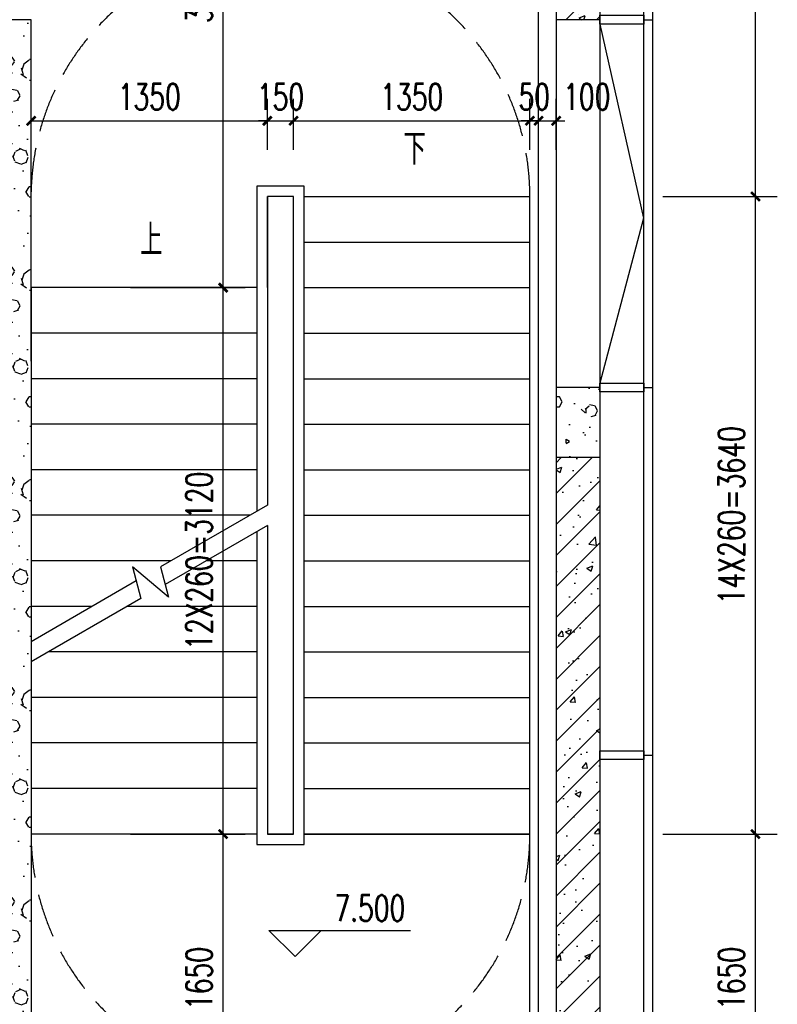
# Model space of a CAD drawing. Extents: x 797781 to 1255204, y 21234 to 1024248.
# Tile 1003 of 1056: x 1155665 to 1159994, y 665435 to 671058. Entities that reach past the tile are written whole.
import ezdxf

# ---------------------------------------------------------------- set-up
doc = ezdxf.new("R2010")
doc.units = 0
doc.header["$LTSCALE"] = 1000
doc.header["$MEASUREMENT"] = 0
doc.linetypes.add('230303生产综合楼-平面图_t8$0$DASH', pattern=[0.35, 0.25, -0.1])
doc.linetypes.add('230303生产综合楼-平面图_t8$0$DOTE', pattern=[2.42, 2, -0.2, 0.02, -0.2])
for name, color, linetype in [('230303生产综合楼-平面图_t8$0$3T_WOOD', 21, 'Continuous'), ('230303生产综合楼-平面图_t8$0$AXIS', 3, 'Continuous'), ('230303生产综合楼-平面图_t8$0$CURTWALL', 4, 'Continuous'), ('230303生产综合楼-平面图_t8$0$DIM_ELEV', 3, 'Continuous'), ('230303生产综合楼-平面图_t8$0$DIM_SYMB', 3, 'Continuous'), ('230303生产综合楼-平面图_t8$0$DOTE', 1, '230303生产综合楼-平面图_t8$0$DOTE'), ('230303生产综合楼-平面图_t8$0$PUB_DIM', 3, 'Continuous'), ('230303生产综合楼-平面图_t8$0$PUB_HATCH', 8, 'Continuous'), ('230303生产综合楼-平面图_t8$0$PUB_TEXT', 7, 'Continuous'), ('230303生产综合楼-平面图_t8$0$STAIR', 2, 'Continuous'), ('230303生产综合楼-平面图_t8$0$WALL', 40, 'Continuous'), ('230303生产综合楼-平面图_t8$0$轮廓', 2, 'Continuous')]:
    doc.layers.add(name, color=color, linetype=linetype)
doc.styles.add('230303生产综合楼-平面图_t8$0$_TCH_DIM', font='SIMPLEX', dxfattribs={"bigfont": 'GBCBIG'})
doc.styles.add('230303生产综合楼-平面图_T8$0$_TCH_DIM_T3', font='SIMPLEX', dxfattribs={"width": 0.705882, "bigfont": 'GBCBIG'})
doc.dimstyles.new('230303生产综合楼-平面图_T8$0$_TCH_ARCH&&50', dxfattribs={"dimtxt": 148.75, "dimasz": 50, "dimexe": 125, "dimexo": 150, "dimgap": 63.125, "dimtad": 1, "dimdec": 0, "dimzin": 0, "dimdsep": 46, "dimtxsty": '230303生产综合楼-平面图_T8$0$_TCH_DIM_T3', "dimblk": '230303生产综合楼-平面图_t8$0$_ArchTick', "dimcen": 0.09, "dimclrt": 7, "dimazin": 2, "dimtfac": 1, "dimtdec": 0, "dimtix": 1, "dimtmove": 2, "dimatfit": 3, "dimfxl": 1, "dimtolj": 1, "dimtzin": 0, "dimarcsym": 0})
pattern_1 = [(0, (177, -183), (300, 600), [0, -600]), (0, (-174, -264), (300, 600), [0, -600]), (0, (21, -270), (300, 600), [0, -600]), (0, (234, -93), (300, 600), [0, -600]), (0, (-15, -300), (300, 600), [0, -600]), (0, (294, 285), (300, 600), [0, -600]), (0, (111, 237), (300, 600), [0, -600]), (0, (207, 162), (300, 600), [0, -600]), (0, (-282, 150), (300, 600), [0, -600]), (0, (12, 123), (300, 600), [0, -600]), (0, (-102, -30), (300, 600), [0, -600]), (0, (-96, -255), (300, 600), [0, -600]), (0, (129, -279), (300, 600), [0, -600]), (0, (294, -15), (300, 600), [0, -600]), (0, (-267, -108), (300, 600), [0, -600]), (0, (-216, -6), (300, 600), [0, -600]), (0, (18, -48), (300, 600), [0, -600]), (0, (-66, -135), (300, 600), [0, -600]), (0, (-114, 63), (300, 600), [0, -600]), (0, (-39, 288), (300, 600), [0, -600]), (0, (-243, -234), (300, 600), [0, -600]), (0, (87, 165), (300, 600), [0, -600]), (0, (-192, 174), (300, 600), [0, -600]), (0, (-240, 252), (300, 600), [0, -600]), (130.601294, (257.143, 97.143), (-1499.9999834, 1800.0000079), [26.34155, -11037.111]), (18.434949, (214.29, 108.57), (1499.9999945, 599.9999956), [27.10524, -3767.6279]), (90, (214.3, 82.86), (300, 600), [25.71428, -1174.28565]), (161.565051, (240, 74.29), (-1500.0000076, 599.999955), [27.10524, -3767.6279]), (53.130102, (240, 74.29), (300.000001, 600), [28.57143, -2971.4285]), (135, (262.86, -231.43), (-300.000036, 599.99996), [24.24366, -1672.8126]), (45, (228.57, -231.43), (299.999998, 599.999998), [24.24366, -1672.8126]), (135, (245.71, -248.57), (-300.000036, 599.99996), [24.24366, -1672.8126]), (45, (245.71, -248.57), (299.999998, 599.999998), [24.24366, -1672.8126]), (116.56505, (-25.7, 171.43), (-5e-05, 1199.99997), [31.94383, -638.8765]), (180, (-40, 200), (-300, 600), [34.28572, -565.71425]), (63.43495, (-88.57, 171.43), (3e-06, 1200), [31.94383, -638.8765]), (116.56505, (-74.3, 142.86), (-5e-05, 1199.99997), [31.94383, -638.8765]), (0, (-74.3, 142.86), (300, 600), [34.28572, -565.71425]), (63.43495, (-40, 142.86), (3e-06, 1200), [31.94383, -638.8765]), (107.102728, (200, -31.429), (-899.9999656, 3000.00000484), [38.86135, -16282.9025]), (143.972626, (188.57, 5.714), (-5699.9999277, 4199.9999952), [38.86135, -8122.02]), (180, (157.14, 28.6), (-300, 600), [37.14286, -562.8571]), (36.0273733, (88.57, 5.714), (5699.9999579, 4199.9999547), [38.86135, -8122.02]), (71.565051, (77.14, -28.57), (900.0000046, 2999.999995), [36.14032, -3758.5928]), (107.102728, (88.571, -65.714), (-899.9999656, 3000.00000484), [38.86135, -16282.9025]), (143.972626, (120, -88.57), (-5699.9999277, 4199.9999952), [38.86135, -8122.02]), (0, (120, -88.6), (300, 600), [37.14286, -562.8571]), (36.0273733, (157.143, -88.57), (5699.9999579, 4199.9999547), [38.86135, -8122.02]), (71.565051, (188.57, -65.71), (900.0000046, 2999.999995), [36.14032, -3758.5928]), (150.255118, (205.714, 248.57), (-900.000002, 599.9999926), [23.03502, -4814.3196]), (90, (185.7, 237.14), (300, 600), [22.85714, -1177.14275]), (29.744881, (185.714, 237.14), (900.0000005, 599.999997), [23.03502, -4814.3196]), (116.56505, (65.7, -177.14), (-5e-05, 1199.99997), [31.94383, -638.8765]), (168.690067, (51.43, -148.57), (-2700.000002, 599.999985), [29.13725, -6089.6855]), (41.185925, (0, -162.857), (7499.99995456, 6599.9999423), [30.37184, -12725.802]), (90, (0, -191.43), (300, 600), [28.57143, -1171.4285]), (138.814074, (22.857, -211.429), (-7499.9998667, 6600.00004204), [30.37184, -12725.802]), (16.6992442, (22.857, -211.429), (9899.9999255, 2999.9999686), [29.82945, -12498.5375]), (60.945396, (51.43, -202.857), (299.9999992, 599.9999947), [29.41609, -12325.3395]), (109.983106, (-185.714, 74.286), (-1500.00000565, 4199.9999889), [33.442, -14012.1975]), (155.556045, (-197.143, 105.714), (-3900.00001487, 1799.9999626), [34.52299, -14465.1315]), (24.4439547, (-260, 105.714), (3900.00000195, 1799.99999134), [34.52299, -14465.1315]), (70.0168934, (-271.429, 74.286), (1500.0000045, 4199.9999896), [33.442, -14012.1975]), (109.983106, (-260, 42.857), (-1500.00000565, 4199.9999889), [33.442, -14012.1975]), (160.016893, (-228.57, 31.43), (-1500.0000009, 599.9999727), [33.442, -6989.3775]), (19.9831065, (-228.57, 31.43), (1499.9999918, 599.999999), [33.442, -6989.3775]), (70.0168934, (-197.143, 42.857), (1500.0000045, 4199.9999896), [33.442, -14012.1975]), (122.005383, (37.14, 20), (-300.0000403, 599.9999694), [26.95423, -5633.434]), (18.434949, (-2.86, 34.29), (1499.9999945, 599.9999956), [27.10524, -3767.6279]), (90, (-2.86, 8.57), (300, 600), [25.71428, -1174.28565]), (161.565051, (22.86, 0), (-1500.0000076, 599.999955), [27.10524, -3767.6279]), (54.4623222, (22.857, 0), (2099.999997, 2999.9999955), [24.57807, -10298.2115]), (116.56505, (-137.14, -125.7), (-5e-05, 1199.99997), [31.94383, -638.8765]), (180, (-151.4, -97.14), (-300, 600), [31.42857, -568.5714]), (59.0362434, (-200, -125.714), (300.000001, 599.999997), [33.31973, -6963.822]), (120.963756, (-182.857, -154.286), (-300.000041, 599.9999724), [33.31973, -6963.822]), (0, (-182.86, -154.3), (300, 600), [31.42857, -568.5714]), (63.43495, (-151.43, -154.3), (3e-06, 1200), [31.94383, -638.8765])]
pattern_2 = [(45, (0, 0), (-88.388348, 88.388348), []), (50, (0, 0), (358.63009, -31.37607), [37.5, -412.5]), (355, (0, 0), (-69.37567, 376.09607), [30, -330]), (100.4514, (29.9, -2.6), (289.25469, 344.71977), [31.870095, -350.57106]), (46.1842, (0, 100), (533.62052, -82.7595), [56.25, -618.75]), (96.6356, (44.47, 93.1), (467.33135, 487.05894), [47.80514, -525.8565]), (351.1842, (0, 100), (467.33097, 487.0593), [45, -495]), (21, (50, 75), (298.453526, -201.309445), [37.5, -412.5]), (326, (50, 75), (121.65767, 362.57502), [30, -330]), (71.4514, (74.87, 58.22), (420.11131, 161.26525), [31.870095, -350.57106]), (37.5, (0, 0), (6.079928, 166.446927), [0, -326, 0, -335, 0, -331.25]), (7.5, (0, 0), (131.534769, 197.205856), [0, -191, 0, -318.5, 0, -126.25]), (327.5, (-111.5, 0), (266.911218, -11.277436), [0, -125, 0, -390, 0, -517.5]), (317.5, (-161.5, 0), (291.593085, 50.05249), [0, -162.5, 0, -259, 0, -367.5])]

# ---------------------------------------------------------------- blocks, each defined once
blk = doc.blocks.new('230303生产综合楼-平面图_t8$0$212')
at = {"layer": '230303生产综合楼-平面图_t8$0$3T_WOOD'}
for points in [[(593636.3, -21453.8), (593586.3, -21453.8)], [(593636.3, -21453.8), (593586.3, -21453.8)], [(593636.3, -23553.8), (593586.3, -23553.8)], [(593636.3, -23553.8), (593586.3, -23553.8)], [(593636.3, -25653.8), (593586.3, -25653.8)], [(593636.3, -25653.8), (593586.3, -25653.8)], [(593636.3, -27753.8), (593586.3, -27753.8)], [(593636.3, -29853.8), (593586.3, -29853.8)], [(593636.3, -29853.8), (593586.3, -29853.8)]]:
    blk.add_lwpolyline(points, dxfattribs=at)
for points in [[(593636.3, -21428.8), (593636.3, -21478.8), (593886.3, -21478.8), (593886.3, -21428.8)], [(593636.3, -23528.8), (593636.3, -23578.8), (593886.3, -23578.8), (593886.3, -23528.8)], [(593636.3, -25628.8), (593636.3, -25678.8), (593886.3, -25678.8), (593886.3, -25628.8)], [(593636.3, -27728.8), (593636.3, -27778.8), (593886.3, -27778.8), (593886.3, -27728.8)], [(593636.3, -29828.8), (593636.3, -29878.8), (593886.3, -29878.8), (593886.3, -29828.8)]]:
    blk.add_lwpolyline(points, close=True, dxfattribs=at)
blk = doc.blocks.new('230303生产综合楼-平面图_t8$0$_ArchTick')
at = {"color": 0, "linetype": 'ByBlock', "const_width": 0.3}
blk.add_lwpolyline([(-0.5, -0.5), (0.5, 0.5)], dxfattribs=at)
blk = doc.blocks.new('*D4059')
at = {"layer": '230303生产综合楼-平面图_t8$0$PUB_DIM', "color": 0, "lineweight": -2, "transparency": 16777216}
for p, q in [((1158629.9, 670315.2), (1158629.9, 670605.3)), ((1158729.9, 670315.2), (1158729.9, 670605.3)), ((1158629.9, 670480.3), (1158579.9, 670480.3)), ((1158629.9, 670480.3), (1158729.9, 670480.3)), ((1158729.9, 670480.3), (1158779.9, 670480.3))]:
    blk.add_line(p, q, dxfattribs=at)
at = {"layer": 'Defpoints', "color": 0, "transparency": 16777216}
for p in [(1158729.9, 670480.3), (1158629.9, 670165.2), (1158729.9, 670165.2)]:
    blk.add_point(p, dxfattribs=at)
at = {"layer": '230303生产综合楼-平面图_t8$0$PUB_DIM', "color": 0, "lineweight": -2, "transparency": 16777216, "xscale": 50, "yscale": 50, "zscale": 50}
blk.add_blockref('230303生产综合楼-平面图_t8$0$_ArchTick', (1158629.9, 670480.3), dxfattribs=at)
at = {"layer": '230303生产综合楼-平面图_t8$0$PUB_DIM', "color": 0, "lineweight": -2, "transparency": 16777216, "xscale": 50, "yscale": 50, "zscale": 50, "rotation": 180}
blk.add_blockref('230303生产综合楼-平面图_t8$0$_ArchTick', (1158729.9, 670480.3), dxfattribs=at)
at = {"layer": '230303生产综合楼-平面图_t8$0$PUB_DIM', "color": 7, "transparency": 16777216, "insert": (1158904.9, 670617.8), "char_height": 148.75, "attachment_point": 5, "style": '230303生产综合楼-平面图_T8$0$_TCH_DIM_T3'}
blk.add_mtext('\\A1;100', dxfattribs=at)
blk = doc.blocks.new('*D4060')
at = {"layer": '230303生产综合楼-平面图_t8$0$PUB_DIM', "color": 0, "lineweight": -2, "transparency": 16777216}
for p, q in [((1158579.9, 670315.2), (1158579.9, 670605.3)), ((1158629.9, 670315.2), (1158629.9, 670605.3)), ((1158579.9, 670480.3), (1158529.9, 670480.3)), ((1158579.9, 670480.3), (1158629.9, 670480.3)), ((1158629.9, 670480.3), (1158679.9, 670480.3))]:
    blk.add_line(p, q, dxfattribs=at)
at = {"layer": 'Defpoints', "color": 0, "transparency": 16777216}
for p in [(1158629.9, 670480.3), (1158579.9, 670165.2), (1158629.9, 670165.2)]:
    blk.add_point(p, dxfattribs=at)
at = {"layer": '230303生产综合楼-平面图_t8$0$PUB_DIM', "color": 0, "lineweight": -2, "transparency": 16777216, "xscale": 50, "yscale": 50, "zscale": 50}
blk.add_blockref('230303生产综合楼-平面图_t8$0$_ArchTick', (1158579.9, 670480.3), dxfattribs=at)
at = {"layer": '230303生产综合楼-平面图_t8$0$PUB_DIM', "color": 0, "lineweight": -2, "transparency": 16777216, "xscale": 50, "yscale": 50, "zscale": 50, "rotation": 180}
blk.add_blockref('230303生产综合楼-平面图_t8$0$_ArchTick', (1158629.9, 670480.3), dxfattribs=at)
at = {"layer": '230303生产综合楼-平面图_t8$0$PUB_DIM', "color": 7, "transparency": 16777216, "insert": (1158604.9, 670617.8), "char_height": 148.75, "attachment_point": 5, "style": '230303生产综合楼-平面图_T8$0$_TCH_DIM_T3'}
blk.add_mtext('\\A1;50', dxfattribs=at)
blk = doc.blocks.new('*D4061')
at = {"layer": '230303生产综合楼-平面图_t8$0$PUB_DIM', "color": 0, "lineweight": -2, "transparency": 16777216}
for p, q in [((1157229.9, 670315.2), (1157229.9, 670605.3)), ((1158579.9, 670315.2), (1158579.9, 670605.3)), ((1157229.9, 670480.3), (1158579.9, 670480.3))]:
    blk.add_line(p, q, dxfattribs=at)
at = {"layer": 'Defpoints', "color": 0, "transparency": 16777216}
for p in [(1158579.9, 670480.3), (1157229.9, 670165.2), (1158579.9, 670165.2)]:
    blk.add_point(p, dxfattribs=at)
at = {"layer": '230303生产综合楼-平面图_t8$0$PUB_DIM', "color": 0, "lineweight": -2, "transparency": 16777216, "xscale": 50, "yscale": 50, "zscale": 50, "rotation": 180}
blk.add_blockref('230303生产综合楼-平面图_t8$0$_ArchTick', (1157229.9, 670480.3), dxfattribs=at)
at = {"layer": '230303生产综合楼-平面图_t8$0$PUB_DIM', "color": 0, "lineweight": -2, "transparency": 16777216, "xscale": 50, "yscale": 50, "zscale": 50}
blk.add_blockref('230303生产综合楼-平面图_t8$0$_ArchTick', (1158579.9, 670480.3), dxfattribs=at)
at = {"layer": '230303生产综合楼-平面图_t8$0$PUB_DIM', "color": 7, "transparency": 16777216, "insert": (1157904.9, 670617.8), "char_height": 148.75, "attachment_point": 5, "style": '230303生产综合楼-平面图_T8$0$_TCH_DIM_T3'}
blk.add_mtext('\\A1;1350', dxfattribs=at)
blk = doc.blocks.new('*D4062')
at = {"layer": '230303生产综合楼-平面图_t8$0$PUB_DIM', "color": 0, "lineweight": -2, "transparency": 16777216}
for p, q in [((1157079.9, 670315.2), (1157079.9, 670605.3)), ((1157229.9, 670315.2), (1157229.9, 670605.3)), ((1157079.9, 670480.3), (1157029.9, 670480.3)), ((1157079.9, 670480.3), (1157229.9, 670480.3)), ((1157229.9, 670480.3), (1157279.9, 670480.3))]:
    blk.add_line(p, q, dxfattribs=at)
at = {"layer": 'Defpoints', "color": 0, "transparency": 16777216}
for p in [(1157229.9, 670480.3), (1157079.9, 670165.2), (1157229.9, 670165.2)]:
    blk.add_point(p, dxfattribs=at)
at = {"layer": '230303生产综合楼-平面图_t8$0$PUB_DIM', "color": 0, "lineweight": -2, "transparency": 16777216, "xscale": 50, "yscale": 50, "zscale": 50}
blk.add_blockref('230303生产综合楼-平面图_t8$0$_ArchTick', (1157079.9, 670480.3), dxfattribs=at)
at = {"layer": '230303生产综合楼-平面图_t8$0$PUB_DIM', "color": 0, "lineweight": -2, "transparency": 16777216, "xscale": 50, "yscale": 50, "zscale": 50, "rotation": 180}
blk.add_blockref('230303生产综合楼-平面图_t8$0$_ArchTick', (1157229.9, 670480.3), dxfattribs=at)
at = {"layer": '230303生产综合楼-平面图_t8$0$PUB_DIM', "color": 7, "transparency": 16777216, "insert": (1157154.9, 670617.8), "char_height": 148.75, "attachment_point": 5, "style": '230303生产综合楼-平面图_T8$0$_TCH_DIM_T3'}
blk.add_mtext('\\A1;150', dxfattribs=at)
blk = doc.blocks.new('*D4063')
at = {"layer": '230303生产综合楼-平面图_t8$0$PUB_DIM', "color": 0, "lineweight": -2, "transparency": 16777216}
for p, q in [((1155729.9, 670315.2), (1155729.9, 670605.3)), ((1157079.9, 670315.2), (1157079.9, 670605.3)), ((1155729.9, 670480.3), (1157079.9, 670480.3))]:
    blk.add_line(p, q, dxfattribs=at)
at = {"layer": 'Defpoints', "color": 0, "transparency": 16777216}
for p in [(1157079.9, 670480.3), (1155729.9, 670165.2), (1157079.9, 670165.2)]:
    blk.add_point(p, dxfattribs=at)
at = {"layer": '230303生产综合楼-平面图_t8$0$PUB_DIM', "color": 0, "lineweight": -2, "transparency": 16777216, "xscale": 50, "yscale": 50, "zscale": 50, "rotation": 180}
blk.add_blockref('230303生产综合楼-平面图_t8$0$_ArchTick', (1155729.9, 670480.3), dxfattribs=at)
at = {"layer": '230303生产综合楼-平面图_t8$0$PUB_DIM', "color": 0, "lineweight": -2, "transparency": 16777216, "xscale": 50, "yscale": 50, "zscale": 50}
blk.add_blockref('230303生产综合楼-平面图_t8$0$_ArchTick', (1157079.9, 670480.3), dxfattribs=at)
at = {"layer": '230303生产综合楼-平面图_t8$0$PUB_DIM', "color": 7, "transparency": 16777216, "insert": (1156404.9, 670617.8), "char_height": 148.75, "attachment_point": 5, "style": '230303生产综合楼-平面图_T8$0$_TCH_DIM_T3'}
blk.add_mtext('\\A1;1350', dxfattribs=at)
blk = doc.blocks.new('*D4079')
at = {"layer": '230303生产综合楼-平面图_t8$0$AXIS', "color": 0, "lineweight": -2, "transparency": 16777216}
for p, q in [((1156298.3, 672907.7), (1156952.2, 672907.7)), ((1156827.2, 669527.7), (1156827.2, 672907.7)), ((1156298.3, 669527.7), (1156952.2, 669527.7))]:
    blk.add_line(p, q, dxfattribs=at)
at = {"layer": 'Defpoints', "color": 0, "transparency": 16777216}
for p in [(1156148.3, 672907.7), (1156827.2, 672907.7), (1156148.3, 669527.7)]:
    blk.add_point(p, dxfattribs=at)
at = {"layer": '230303生产综合楼-平面图_t8$0$AXIS', "color": 0, "lineweight": -2, "transparency": 16777216, "xscale": 50, "yscale": 50, "zscale": 50}
for p, rotation in [((1156827.2, 672907.7), 90), ((1156827.2, 669527.7), 270)]:
    blk.add_blockref('230303生产综合楼-平面图_t8$0$_ArchTick', p, dxfattribs=dict(at, rotation=rotation))
at = {"layer": '230303生产综合楼-平面图_t8$0$AXIS', "color": 7, "transparency": 16777216, "insert": (1156689.7, 671217.7), "char_height": 148.75, "attachment_point": 5, "rotation": 90, "style": '230303生产综合楼-平面图_T8$0$_TCH_DIM_T3'}
blk.add_mtext('\\A1;3380', dxfattribs=at)
blk = doc.blocks.new('*D4080')
at = {"layer": '230303生产综合楼-平面图_t8$0$AXIS', "color": 0, "lineweight": -2, "transparency": 16777216}
for p, q in [((1156298.3, 669527.7), (1156952.2, 669527.7)), ((1156827.2, 666407.7), (1156827.2, 669527.7)), ((1156298.3, 666407.7), (1156952.2, 666407.7))]:
    blk.add_line(p, q, dxfattribs=at)
at = {"layer": 'Defpoints', "color": 0, "transparency": 16777216}
for p in [(1156148.3, 669527.7), (1156827.2, 669527.7), (1156148.3, 666407.7)]:
    blk.add_point(p, dxfattribs=at)
at = {"layer": '230303生产综合楼-平面图_t8$0$AXIS', "color": 0, "lineweight": -2, "transparency": 16777216, "xscale": 50, "yscale": 50, "zscale": 50}
for p, rotation in [((1156827.2, 669527.7), 90), ((1156827.2, 666407.7), 270)]:
    blk.add_blockref('230303生产综合楼-平面图_t8$0$_ArchTick', p, dxfattribs=dict(at, rotation=rotation))
at = {"layer": '230303生产综合楼-平面图_t8$0$AXIS', "color": 7, "transparency": 16777216, "insert": (1156689.7, 667967.7), "char_height": 148.75, "attachment_point": 5, "rotation": 90, "style": '230303生产综合楼-平面图_T8$0$_TCH_DIM_T3'}
blk.add_mtext('\\A1;12X260=3120', dxfattribs=at)
blk = doc.blocks.new('*D4081')
at = {"layer": '230303生产综合楼-平面图_t8$0$AXIS', "color": 0, "lineweight": -2, "transparency": 16777216}
for p, q in [((1156298.3, 666407.7), (1156952.2, 666407.7)), ((1156827.2, 664757.7), (1156827.2, 666407.7)), ((1156298.3, 664757.7), (1156952.2, 664757.7))]:
    blk.add_line(p, q, dxfattribs=at)
at = {"layer": 'Defpoints', "color": 0, "transparency": 16777216}
for p in [(1156148.3, 666407.7), (1156827.2, 666407.7), (1156148.3, 664757.7)]:
    blk.add_point(p, dxfattribs=at)
at = {"layer": '230303生产综合楼-平面图_t8$0$AXIS', "color": 0, "lineweight": -2, "transparency": 16777216, "xscale": 50, "yscale": 50, "zscale": 50}
for p, rotation in [((1156827.2, 666407.7), 90), ((1156827.2, 664757.7), 270)]:
    blk.add_blockref('230303生产综合楼-平面图_t8$0$_ArchTick', p, dxfattribs=dict(at, rotation=rotation))
at = {"layer": '230303生产综合楼-平面图_t8$0$AXIS', "color": 7, "transparency": 16777216, "insert": (1156689.7, 665582.7), "char_height": 148.75, "attachment_point": 5, "rotation": 90, "style": '230303生产综合楼-平面图_T8$0$_TCH_DIM_T3'}
blk.add_mtext('\\A1;1650', dxfattribs=at)
blk = doc.blocks.new('*D4085')
at = {"layer": '230303生产综合楼-平面图_t8$0$AXIS', "color": 0, "lineweight": -2, "transparency": 16777216}
for p, q in [((1159339.7, 672907.7), (1159993.5, 672907.7)), ((1159868.5, 670047.7), (1159868.5, 672907.7)), ((1159339.7, 670047.7), (1159993.5, 670047.7))]:
    blk.add_line(p, q, dxfattribs=at)
at = {"layer": 'Defpoints', "color": 0, "transparency": 16777216}
for p in [(1159189.7, 672907.7), (1159868.5, 672907.7), (1159189.7, 670047.7)]:
    blk.add_point(p, dxfattribs=at)
at = {"layer": '230303生产综合楼-平面图_t8$0$AXIS', "color": 0, "lineweight": -2, "transparency": 16777216, "xscale": 50, "yscale": 50, "zscale": 50}
for p, rotation in [((1159868.5, 672907.7), 90), ((1159868.5, 670047.7), 270)]:
    blk.add_blockref('230303生产综合楼-平面图_t8$0$_ArchTick', p, dxfattribs=dict(at, rotation=rotation))
at = {"layer": '230303生产综合楼-平面图_t8$0$AXIS', "color": 7, "transparency": 16777216, "insert": (1159731, 671477.7), "char_height": 148.75, "attachment_point": 5, "rotation": 90, "style": '230303生产综合楼-平面图_T8$0$_TCH_DIM_T3'}
blk.add_mtext('\\A1;2860', dxfattribs=at)
blk = doc.blocks.new('*D4086')
at = {"layer": '230303生产综合楼-平面图_t8$0$AXIS', "color": 0, "lineweight": -2, "transparency": 16777216}
for p, q in [((1159339.7, 670047.7), (1159993.5, 670047.7)), ((1159868.5, 666407.7), (1159868.5, 670047.7)), ((1159339.7, 666407.7), (1159993.5, 666407.7))]:
    blk.add_line(p, q, dxfattribs=at)
at = {"layer": 'Defpoints', "color": 0, "transparency": 16777216}
for p in [(1159189.7, 670047.7), (1159868.5, 670047.7), (1159189.7, 666407.7)]:
    blk.add_point(p, dxfattribs=at)
at = {"layer": '230303生产综合楼-平面图_t8$0$AXIS', "color": 0, "lineweight": -2, "transparency": 16777216, "xscale": 50, "yscale": 50, "zscale": 50}
for p, rotation in [((1159868.5, 670047.7), 90), ((1159868.5, 666407.7), 270)]:
    blk.add_blockref('230303生产综合楼-平面图_t8$0$_ArchTick', p, dxfattribs=dict(at, rotation=rotation))
at = {"layer": '230303生产综合楼-平面图_t8$0$AXIS', "color": 7, "transparency": 16777216, "insert": (1159731, 668227.7), "char_height": 148.75, "attachment_point": 5, "rotation": 90, "style": '230303生产综合楼-平面图_T8$0$_TCH_DIM_T3'}
blk.add_mtext('\\A1;14X260=3640', dxfattribs=at)
blk = doc.blocks.new('*D4087')
at = {"layer": '230303生产综合楼-平面图_t8$0$AXIS', "color": 0, "lineweight": -2, "transparency": 16777216}
for p, q in [((1159339.7, 666407.7), (1159993.5, 666407.7)), ((1159868.5, 664757.7), (1159868.5, 666407.7)), ((1159339.7, 664757.7), (1159993.5, 664757.7))]:
    blk.add_line(p, q, dxfattribs=at)
at = {"layer": 'Defpoints', "color": 0, "transparency": 16777216}
for p in [(1159189.7, 666407.7), (1159868.5, 666407.7), (1159189.7, 664757.7)]:
    blk.add_point(p, dxfattribs=at)
at = {"layer": '230303生产综合楼-平面图_t8$0$AXIS', "color": 0, "lineweight": -2, "transparency": 16777216, "xscale": 50, "yscale": 50, "zscale": 50}
for p, rotation in [((1159868.5, 666407.7), 90), ((1159868.5, 664757.7), 270)]:
    blk.add_blockref('230303生产综合楼-平面图_t8$0$_ArchTick', p, dxfattribs=dict(at, rotation=rotation))
at = {"layer": '230303生产综合楼-平面图_t8$0$AXIS', "color": 7, "transparency": 16777216, "insert": (1159731, 665582.7), "char_height": 148.75, "attachment_point": 5, "rotation": 90, "style": '230303生产综合楼-平面图_T8$0$_TCH_DIM_T3'}
blk.add_mtext('\\A1;1650', dxfattribs=at)

msp = doc.modelspace()

# ---------------------------------------------------------------- hatches: boundary and pattern name
at = {"layer": '230303生产综合楼-平面图_t8$0$PUB_HATCH'}
h = msp.add_hatch(dxfattribs=at)
h.set_pattern_fill('钢筋混凝土', color=256, scale=50, style=0)
h.set_pattern_definition(pattern_2)
h.paths.add_polyline_path([(1158979.9, 672907.7), (1158979.9, 672757.7), (1158729.9, 672757.7), (1158729.9, 671057.7), (1158979.9, 671057.7)])
h = msp.add_hatch(dxfattribs=at)
h.set_pattern_fill('加气混凝土', color=256, scale=50, style=0)
h.set_pattern_definition(pattern_1)
h.paths.add_polyline_path([(1155729.9, 669107.7), (1155729.9, 671057.7), (1155529.9, 671057.7), (1155529.9, 669207.7), (1155596.6, 669107.7)])
h = msp.add_hatch(dxfattribs=at)
h.set_pattern_fill('加气混凝土', color=256, scale=50, style=0)
h.set_pattern_definition(pattern_1)
h.paths.add_polyline_path([(1155596.6, 669107.7), (1155529.9, 669007.7), (1155529.9, 666507.7), (1155596.6, 666407.7), (1155729.9, 666407.7), (1155729.9, 669107.7)])
h = msp.add_hatch(dxfattribs=at)
h.set_pattern_fill('加气混凝土', color=256, scale=50, style=0)
h.set_pattern_definition(pattern_1)
h.paths.add_polyline_path([(1158729.9, 668957.7), (1158729.9, 668557.7), (1158979.9, 668557.7), (1158979.9, 668957.7)])
h = msp.add_hatch(dxfattribs=at)
h.set_pattern_fill('钢筋混凝土', color=256, scale=50, style=0)
h.set_pattern_definition(pattern_2)
h.paths.add_polyline_path([(1158729.9, 665157.7), (1158979.9, 665157.7), (1158979.9, 664407.7), (1158979.9, 668557.7), (1158729.9, 668557.7)])
h = msp.add_hatch(dxfattribs=at)
h.set_pattern_fill('加气混凝土', color=256, scale=50, style=0)
h.set_pattern_definition(pattern_1)
h.paths.add_polyline_path([(1155596.6, 666407.7), (1155529.9, 666307.7), (1155529.9, 665457.7), (1155596.6, 665357.7), (1155729.9, 665357.7), (1155729.9, 666407.7)])

# ---------------------------------------------------------------- linework, layer by layer
msp.add_lwpolyline([(1158729.9, 671057.7), (1158729.9, 668957.7)])
at = {"layer": '230303生产综合楼-平面图_t8$0$CURTWALL'}
for points in [[(1158979.9, 674571.6), (1158979.9, 663986.7)], [(1159229.9, 674571.6), (1159229.9, 663986.7)], [(1159279.9, 674571.6), (1159279.9, 663986.7)], [(1158979.9, 671032.7), (1159229.9, 669924), (1158979.9, 668982.7)]]:
    msp.add_lwpolyline(points, dxfattribs=at)
at = {"layer": '230303生产综合楼-平面图_t8$0$DIM_ELEV'}
for p, q in [((1157238, 665707.4), (1157088, 665857.4)), ((1157088, 665857.4), (1157898, 665857.4)), ((1157238, 665707.4), (1157388, 665857.4))]:
    msp.add_line(p, q, dxfattribs=at)
at = {"layer": '230303生产综合楼-平面图_t8$0$DIM_SYMB'}
for points in [[(1157904.9, 670177.7, 0, 0, 0), (1157904.9, 665532.7, 0, 0, 0), (1156404.9, 665532.7, 0, 0, 0), (1156404.9, 667557.7, 40, 0, 0), (1156404.9, 667707.7, 0, 0, 0)], [(1156404.9, 669657.7, 0, 0, 0), (1156404.9, 668117.7, 40, 0, 0), (1156404.9, 667967.7, 0, 0, 0)]]:
    msp.add_lwpolyline(points, format="xyseb", dxfattribs=at)
at = {"layer": '230303生产综合楼-平面图_t8$0$DOTE'}
msp.add_line((1158629.9, 663986.7), (1158629.9, 674571.6), dxfattribs=at)
at = {"layer": '230303生产综合楼-平面图_t8$0$STAIR'}
for p, q in [((1158629.9, 665107.7), (1158629.9, 672807.7)), ((1157289.9, 670107.7), (1157019.9, 670107.7)), ((1157019.9, 670107.7), (1157019.9, 668250.5)), ((1157289.9, 666347.7), (1157289.9, 670107.7)), ((1157229.9, 670047.7), (1157079.9, 670047.7)), ((1157079.9, 670047.7), (1157079.9, 668285.1)), ((1157079.9, 669527.7), (1157079.9, 670047.7)), ((1157229.9, 666407.7), (1157229.9, 670047.7)), ((1157229.9, 666407.7), (1157229.9, 670047.7)), ((1157289.9, 670047.7), (1158579.9, 670047.7)), ((1158579.9, 666407.7), (1158579.9, 670047.7)), ((1157289.9, 669787.7), (1158579.9, 669787.7)), ((1155729.9, 669527.7), (1155729.9, 667505.7)), ((1157019.9, 669527.7), (1155729.9, 669527.7)), ((1157079.9, 669527.7), (1157079.9, 668285.1)), ((1157289.9, 669527.7), (1158579.9, 669527.7)), ((1157019.9, 669267.7), (1155729.9, 669267.7)), ((1157289.9, 669267.7), (1158579.9, 669267.7)), ((1157019.9, 669007.7), (1155729.9, 669007.7)), ((1157289.9, 669007.7), (1158579.9, 669007.7)), ((1157019.9, 668747.7), (1155729.9, 668747.7)), ((1157289.9, 668747.7), (1158579.9, 668747.7)), ((1157019.9, 668487.7), (1155729.9, 668487.7)), ((1157289.9, 668487.7), (1158579.9, 668487.7)), ((1157079.9, 668285.1), (1156469.3, 667932.6)), ((1156980.4, 668227.7), (1155729.9, 668227.7)), ((1157289.9, 668227.7), (1158579.9, 668227.7)), ((1157079.9, 668169.7), (1156496.1, 667832.6)), ((1157019.9, 668135), (1157019.9, 666347.7)), ((1157079.9, 668169.7), (1157079.9, 666407.7)), ((1157079.9, 668169.7), (1157079.9, 666407.7)), ((1156530.1, 667967.7), (1155729.9, 667967.7)), ((1157019.9, 667967.7), (1156730.1, 667967.7)), ((1157289.9, 667967.7), (1158579.9, 667967.7)), ((1156515.5, 667760.3), (1156309.5, 667933.2)), ((1156309.5, 667933.2), (1156357.8, 667752.8)), ((1156469.3, 667932.6), (1156515.5, 667760.3)), ((1156331, 667852.8), (1155729.9, 667505.7)), ((1156357.8, 667752.8), (1155729.9, 667390.2)), ((1156079.8, 667707.7), (1155729.9, 667707.7)), ((1157019.9, 667707.7), (1156279.8, 667707.7)), ((1157289.9, 667707.7), (1158579.9, 667707.7)), ((1157019.9, 667447.7), (1155829.4, 667447.7)), ((1157289.9, 667447.7), (1158579.9, 667447.7)), ((1155729.9, 667390.2), (1155729.9, 666407.7)), ((1157019.9, 667187.7), (1155729.9, 667187.7)), ((1157289.9, 667187.7), (1158579.9, 667187.7)), ((1157019.9, 666927.7), (1155729.9, 666927.7)), ((1157289.9, 666927.7), (1158579.9, 666927.7)), ((1157019.9, 666667.7), (1155729.9, 666667.7)), ((1157289.9, 666667.7), (1158579.9, 666667.7)), ((1157019.9, 666407.7), (1155729.9, 666407.7)), ((1155729.9, 666407.7), (1155729.9, 664657.7)), ((1157019.9, 666407.7), (1155729.9, 666407.7)), ((1157079.9, 666407.7), (1157229.9, 666407.7)), ((1157229.9, 666407.7), (1157079.9, 666407.7)), ((1157289.9, 666407.7), (1158579.9, 666407.7)), ((1158579.9, 666407.7), (1157289.9, 666407.7)), ((1158579.9, 665157.7), (1158579.9, 666407.7)), ((1157019.9, 666347.7), (1157289.9, 666347.7))]:
    msp.add_line(p, q, dxfattribs=at)
at = {"layer": '230303生产综合楼-平面图_t8$0$WALL'}
for p, q in [((1158729.9, 672757.7), (1158729.9, 671057.7)), ((1158979.9, 672757.7), (1158979.9, 671057.7)), ((1155729.9, 671057.7), (1155529.9, 671057.7)), ((1155729.9, 669107.7), (1155729.9, 671057.7)), ((1158979.9, 671057.7), (1158729.9, 671057.7)), ((1155729.9, 669107.7), (1155729.9, 666407.7)), ((1158729.9, 668957.7), (1158729.9, 668557.7)), ((1158979.9, 668957.7), (1158729.9, 668957.7)), ((1158979.9, 668957.7), (1158979.9, 668557.7)), ((1158729.9, 668557.7), (1158729.9, 665157.7)), ((1158979.9, 668557.7), (1158729.9, 668557.7)), ((1158979.9, 668557.7), (1158979.9, 665157.7)), ((1155729.9, 666407.7), (1155729.9, 665357.7))]:
    msp.add_line(p, q, dxfattribs=at)
at = {"layer": '230303生产综合楼-平面图_t8$0$轮廓', "linetype": '230303生产综合楼-平面图_t8$0$DASH'}
for centre, start, end in [((1157154.9, 670047.7), 0, 180), ((1157154.9, 666407.7), 180, 0)]:
    msp.add_arc(centre, 1425, start, end, dxfattribs=at)

# ---------------------------------------------------------------- block references
at = {"xscale": -1}
msp.add_blockref('230303生产综合楼-平面图_t8$0$212', (1752866.3, 694611.5), dxfattribs=at)

# ---------------------------------------------------------------- texts
at = {"layer": '230303生产综合楼-平面图_t8$0$PUB_TEXT', "style": '230303生产综合楼-平面图_t8$0$_TCH_DIM'}
for s, height, p in [('下', 178.7, (1157857.5, 670230.2)), ('上', 178.7, (1156352.8, 669710.2)), ('客货两用兼消防电梯', 255.32, (1152870.4, 667013.5))]:
    msp.add_text(s, height=height, dxfattribs=at).set_placement(p)
at = {"layer": '230303生产综合楼-平面图_t8$0$PUB_TEXT', "style": '230303生产综合楼-平面图_t8$0$_TCH_DIM', "width": 0.705882}
msp.add_text('7.500', height=148.75, dxfattribs=at).set_placement((1157463, 665909.9))

# ---------------------------------------------------------------- dimensions: what is measured, and where the dimension line sits
at = {"layer": '230303生产综合楼-平面图_t8$0$AXIS'}
for p1, p2, picture, middle in [((1156148.3, 669527.7), (1156148.3, 672907.7), '*D4079', (1156689.7, 671217.7)), ((1159189.7, 670047.7), (1159189.7, 672907.7), '*D4085', (1159731, 671477.7)), ((1156148.3, 664757.7), (1156148.3, 666407.7), '*D4081', (1156689.7, 665582.7)), ((1159189.7, 664757.7), (1159189.7, 666407.7), '*D4087', (1159731, 665582.7))]:
    dim = msp.add_aligned_dim(p1=p1, p2=p2, distance=-678.9, dimstyle='230303生产综合楼-平面图_T8$0$_TCH_ARCH&&50', dxfattribs=at)
    dim.commit()
    dim.dimension.update_dxf_attribs({"geometry": picture, "text_midpoint": middle})
for p1, p2, text, picture, middle in [((1159189.7, 666407.7), (1159189.7, 670047.7), '14X260=3640', '*D4086', (1159731, 668227.7)), ((1156148.3, 666407.7), (1156148.3, 669527.7), '12X260=3120', '*D4080', (1156689.7, 667967.7))]:
    dim = msp.add_aligned_dim(p1=p1, p2=p2, distance=-678.9, text=text, dimstyle='230303生产综合楼-平面图_T8$0$_TCH_ARCH&&50', dxfattribs=at)
    dim.commit()
    dim.dimension.update_dxf_attribs({"geometry": picture, "text_midpoint": middle})
at = {"layer": '230303生产综合楼-平面图_t8$0$PUB_DIM'}
for p1, p2, picture, middle in [((1155729.9, 670165.2), (1157079.9, 670165.2), '*D4063', (1156404.9, 670617.8)), ((1157079.9, 670165.2), (1157229.9, 670165.2), '*D4062', (1157154.9, 670617.8)), ((1157229.9, 670165.2), (1158579.9, 670165.2), '*D4061', (1157904.9, 670617.8)), ((1158579.9, 670165.2), (1158629.9, 670165.2), '*D4060', (1158604.9, 670617.8))]:
    dim = msp.add_aligned_dim(p1=p1, p2=p2, distance=315.1, dimstyle='230303生产综合楼-平面图_T8$0$_TCH_ARCH&&50', dxfattribs=at)
    dim.commit()
    dim.dimension.update_dxf_attribs({"geometry": picture, "text_midpoint": middle})
dim = msp.add_linear_dim(base=(1158729.9, 670480.3), p1=(1158629.9, 670165.2), p2=(1158729.9, 670165.2), angle=0, dimstyle='230303生产综合楼-平面图_T8$0$_TCH_ARCH&&50', dxfattribs=at)
dim.commit()
dim.dimension.update_dxf_attribs({"geometry": '*D4059', "text_midpoint": (1158904.9, 670617.8), "dimtype": 161})

doc.saveas('drawing.dxf')
